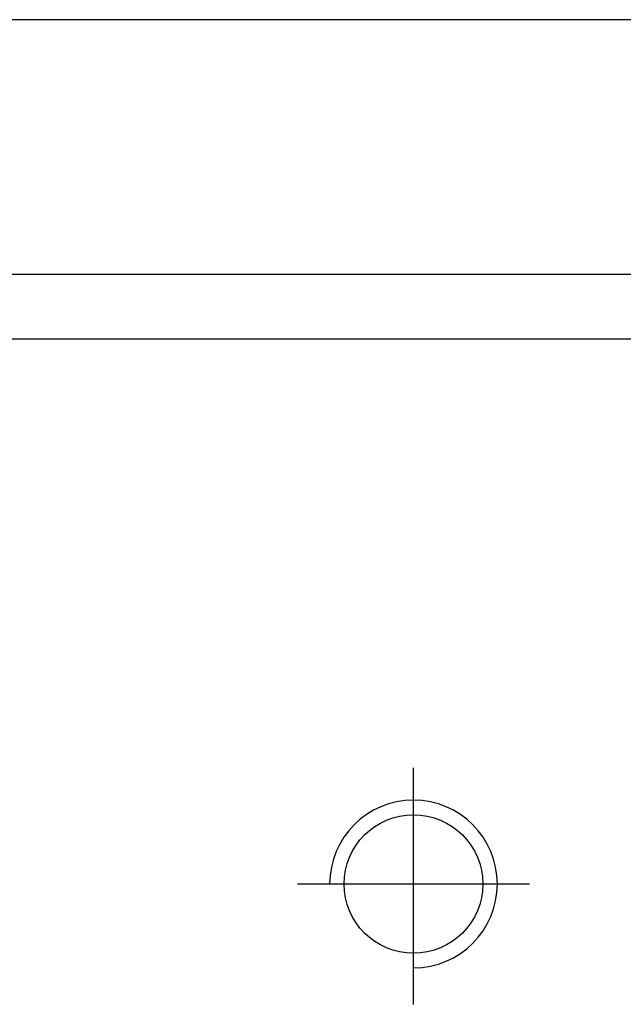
# Model space of a CAD drawing. Header units: millimetres. Extents: x -212 to 3135, y -1694 to 860.
# Tile 283 of 565: x 1048 to 1058, y -1667 to -1652. Entities that reach past the tile are written whole.
import ezdxf

# ---------------------------------------------------------------- set-up
doc = ezdxf.new("R2010")
doc.units = ezdxf.units.MM
doc.layers.add('2', color=7, linetype='CONTINUOUS', true_color=0xffffff)

msp = doc.modelspace()

# ---------------------------------------------------------------- linework, layer by layer
at = {"layer": '2', "linetype": 'Continuous'}
for p, q in [((1062.935, -1651.551), (1015.925, -1651.551)), ((1103.673, -1655.504), (1004.425, -1655.504)), ((1604.425, -1656.504), (1004.425, -1656.504))]:
    msp.add_line(p, q, dxfattribs=at)
at = {"layer": '2', "ltscale": 0.5}
for p, q in [((1054.425, -1666.819), (1054.425, -1663.153)), ((1052.625, -1664.953), (1056.225, -1664.953))]:
    msp.add_line(p, q, dxfattribs=at)
at = {"layer": '2', "linetype": 'Continuous'}
msp.add_circle((1054.425, -1664.953), 1.075, dxfattribs=at)
at = {"layer": '2'}
msp.add_arc((1054.425, -1664.953), 1.3, 270, 180, dxfattribs=at)

doc.saveas('drawing.dxf')
